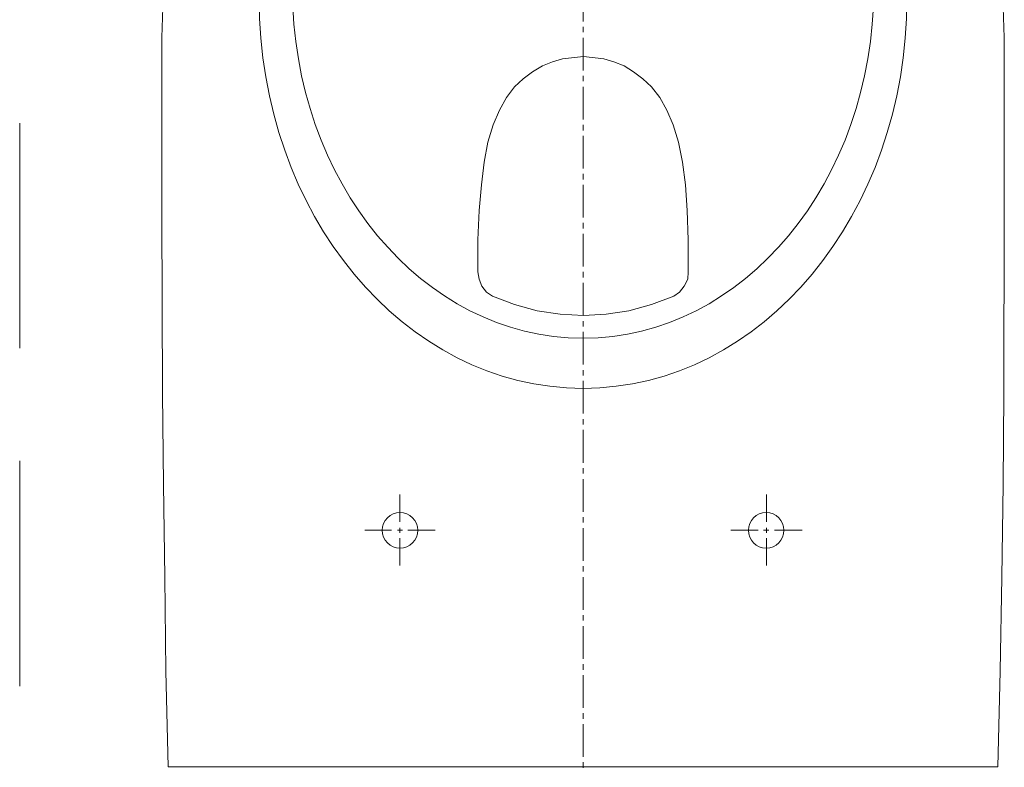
# Model space of a CAD drawing. Header units: millimetres. Extents: x 23192 to 177760, y -399809 to -79279.
# Tile 453 of 656: x 60297 to 60338, y -194621 to -194589. Entities that reach past the tile are written whole.
import ezdxf

# ---------------------------------------------------------------- set-up
doc = ezdxf.new("R2010")
doc.units = ezdxf.units.MM
doc.linetypes.add('HIDDEN2', pattern=[4.7625, 3.175, -1.5875])
doc.layers.get('0').update_dxf_attribs({"lineweight": 0})
doc.layers.add('!! 2_WYBURZENIA DO REMONTU', color=7, linetype='Continuous', lineweight=0, true_color=0x4d4d4d, plot=False)
doc.layers.add('!! 2_wypos-sanitarne', color=240, linetype='Continuous', lineweight=9)

# ---------------------------------------------------------------- blocks, each defined once
blk = doc.blocks.new('A$C6ce7c513')
at = {"lineweight": 0}
for points in [[(0, 0), (0, -0.00246)], [(-0.17548, -0.00049), (-0.17646, -0.04094), (-0.1772, -0.08064), (-0.1777, -0.11986), (-0.17794, -0.15833), (-0.17819, -0.23404), (-0.17819, -0.30902), (-0.17745, -0.33023)], [(0.17745, -0.33023), (0.17819, -0.30902), (0.17819, -0.23404), (0.17794, -0.15833), (0.17745, -0.11986), (0.17695, -0.08064), (0.17646, -0.04094), (0.17548, -0.00049)], [(-0.17548, -0.00049), (0.17547, -0.00049)], [(0, -0.00469), (0, -0.0185)], [(0, -0.02072), (0, -0.02318)], [(0, -0.0254), (0, -0.03921)], [(0, -0.04143), (0, -0.0439)], [(0, -0.04612), (0, -0.05993)], [(0, -0.0624), (0, -0.06461)], [(0, -0.06683), (0, -0.08064)], [(0, -0.08311), (0, -0.08533)], [(-0.07757, -0.08557), (-0.07757, -0.09717)], [(0.07756, -0.08557), (0.07756, -0.09717)], [(0, -0.08755), (0, -0.10136)], [(-0.07757, -0.09939), (-0.07757, -0.1016)], [(0.07756, -0.09939), (0.07756, -0.1016)], [(-0.08102, -0.10062), (-0.09261, -0.10062)], [(-0.07633, -0.10062), (-0.07855, -0.10062)], [(-0.07757, -0.10408), (-0.07757, -0.11567)], [(-0.06252, -0.10062), (-0.07411, -0.10062)], [(0, -0.10383), (0, -0.10605)], [(0.06252, -0.10062), (0.07411, -0.10062)], [(0.07633, -0.10062), (0.07855, -0.10062)], [(0.07756, -0.10408), (0.07756, -0.11567)], [(0.08101, -0.10062), (0.09236, -0.10062)], [(0, -0.10827), (0, -0.12208)], [(0, -0.12455), (0, -0.12677)], [(0, -0.12898), (0, -0.14304)], [(0, -0.14526), (0, -0.14748)], [(0, -0.14995), (0, -0.16376)], [(0, -0.16598), (0, -0.1682)], [(0, -0.17066), (0, -0.18447)], [(0, -0.18669), (0, -0.18892)], [(0, -0.19138), (0, -0.20519)], [(0, -0.20741), (0, -0.20988)], [(0, -0.2121), (0, -0.22591)], [(0, -0.22813), (0, -0.2306)], [(0, -0.23281), (0, -0.24663)], [(0, -0.24884), (0, -0.25131)], [(0, -0.25353), (0, -0.26734)], [(0, -0.26956), (0, -0.27203)], [(0, -0.27425), (0, -0.28806)], [(0, -0.29052), (0, -0.29274)], [(0, -0.29497), (0, -0.30878)], [(0, -0.31124), (0, -0.31346)], [(0, -0.31568), (0, -0.32949)]]:
    blk.add_lwpolyline(points, dxfattribs=at)
blk.add_lwpolyline([(-0.04452, -0.20988), (-0.04427, -0.20667), (-0.04279, -0.20371), (-0.04082, -0.20124), (-0.03835, -0.19952), (-0.02898, -0.19607), (-0.01936, -0.19335), (-0.00974, -0.19187), (-0.00013, -0.19138), (0.00974, -0.19187), (0.01936, -0.19335), (0.02898, -0.19607), (0.03835, -0.19952), (0.04082, -0.20124), (0.04279, -0.20371), (0.04402, -0.20667), (0.04451, -0.20988), (0.04451, -0.22344), (0.04402, -0.23577), (0.04304, -0.24663), (0.0418, -0.25624), (0.04032, -0.26463), (0.0381, -0.27203), (0.03539, -0.27819), (0.03243, -0.28362), (0.02898, -0.28806), (0.02528, -0.29151), (0.02133, -0.29447), (0.01714, -0.29694), (0.01294, -0.29866), (0.00875, -0.2999), (-0.00013, -0.30088), (-0.00876, -0.2999), (-0.01295, -0.29866), (-0.01739, -0.29694), (-0.02133, -0.29447), (-0.02528, -0.29151), (-0.02898, -0.28806), (-0.03243, -0.28362), (-0.03539, -0.27819), (-0.0381, -0.27203), (-0.04033, -0.26463), (-0.04205, -0.25624), (-0.04329, -0.24663), (-0.04402, -0.23577), (-0.04452, -0.22344)], close=True, dxfattribs=at)
for centre in [(-0.07744, -0.1005), (0.07744, -0.1005)]:
    blk.add_circle(centre, 0.00752, dxfattribs=at)
for centre, major_axis, ratio in [((0, -0.32554), (0, -0.16499), 0.830338), ((0, -0.32974), (0, -0.14798), 0.83084)]:
    blk.add_ellipse(centre, major_axis=major_axis, ratio=ratio, start_param=0, end_param=6.283185, dxfattribs=at)

msp = doc.modelspace()

# ---------------------------------------------------------------- linework, layer by layer
at = {"layer": '!! 2_WYBURZENIA DO REMONTU', "linetype": 'HIDDEN2', "ltscale": 3}
msp.add_lwpolyline([(60296.73402, -194508.12813), (60296.73402, -194641.12813)], dxfattribs=at)

# ---------------------------------------------------------------- block references
at = {"layer": '!! 2_wypos-sanitarne', "xscale": 100, "yscale": 100, "zscale": 100, "rotation": 180}
msp.add_blockref('A$C6ce7c513', (60320.56716, -194621.12813), dxfattribs=at)

doc.saveas('drawing.dxf')
